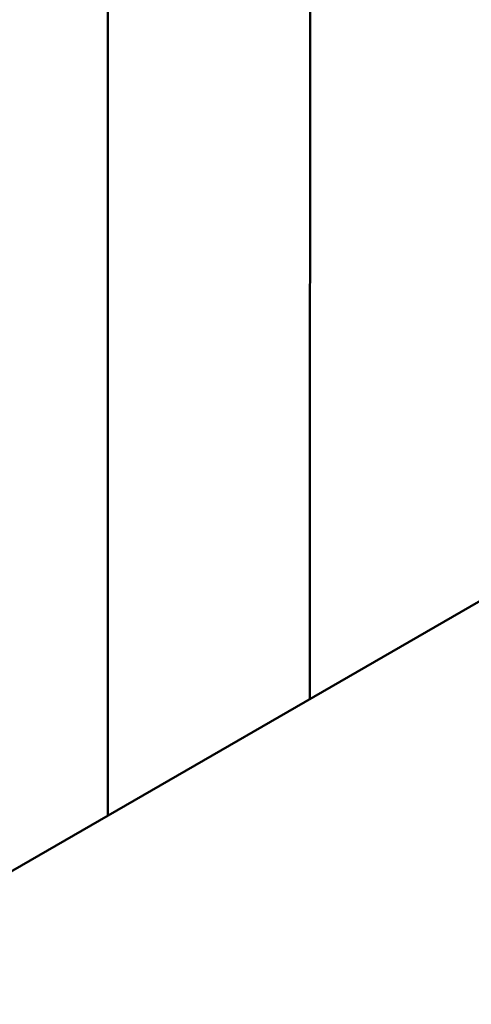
# Model space of a CAD drawing. Header units: millimetres. Extents: x 0 to 6049, y -120 to 1682.
# Tile 439 of 656: x 2024.38 to 2027.06, y 797.32 to 803.16. Entities that reach past the tile are written whole.
import ezdxf

# ---------------------------------------------------------------- set-up
doc = ezdxf.new("R2010")
doc.units = ezdxf.units.MM
doc.header["$LTSCALE"] = 2
doc.layers.add('Sichtbar (ISO)', color=7, linetype='Continuous', lineweight=50)

msp = doc.modelspace()

# ---------------------------------------------------------------- linework, layer by layer
at = {"layer": 'Sichtbar (ISO)'}
msp.add_line((2002.7628, 785.6557), (2050.6362, 813.2954), dxfattribs=at)
for points, knots in [([(2026.1037, 799.1316), (2026.1042, 800.7264), (2026.1048, 802.3144), (2026.1064, 805.986), (2026.1076, 808.2896), (2026.1103, 812.1887), (2026.1116, 813.785), (2026.1149, 817.1034), (2026.1183, 820.1733), (2026.1277, 825.1973), (2026.1344, 827.4692), (2026.148, 830.7483), (2026.1564, 832.5869), (2026.1729, 833.9249)], [-5.054607, -5.054607, -5.054607, -5.054607, -4.26365, -4.26365, -3.218091, -3.218091, -2.389343, -2.389343, -1.529672, -1.529672, -0.494089, -0.494089, -0.000001, -0.000001, -0.000001, -0.000001]), ([(2024.9126, 831.4387), (2024.9116, 830.8333), (2024.9109, 830.2559), (2024.9099, 829.0258), (2024.9096, 828.4144), (2024.909, 826.5845), (2024.9091, 825.3637), (2024.9089, 821.7381), (2024.9084, 819.8993), (2024.9079, 815.1817), (2024.9079, 813.6173), (2024.9078, 810.9915), (2024.9078, 810.0604), (2024.9076, 806.009), (2024.9076, 804.387), (2024.9075, 800.6422), (2024.9075, 799.558), (2024.9075, 798.4409)], [0.000001, 0.000001, 0.000001, 0.000001, 0.222233, 0.222233, 0.440318, 0.440318, 0.877866, 0.877866, 1.726517, 1.726517, 2.174017, 2.174017, 2.419907, 2.419907, 3.243847, 3.243847, 3.560271, 3.560271, 3.560271, 3.560271])]:
    msp.add_open_spline(points, degree=3, knots=knots, dxfattribs=at)

doc.saveas('drawing.dxf')
